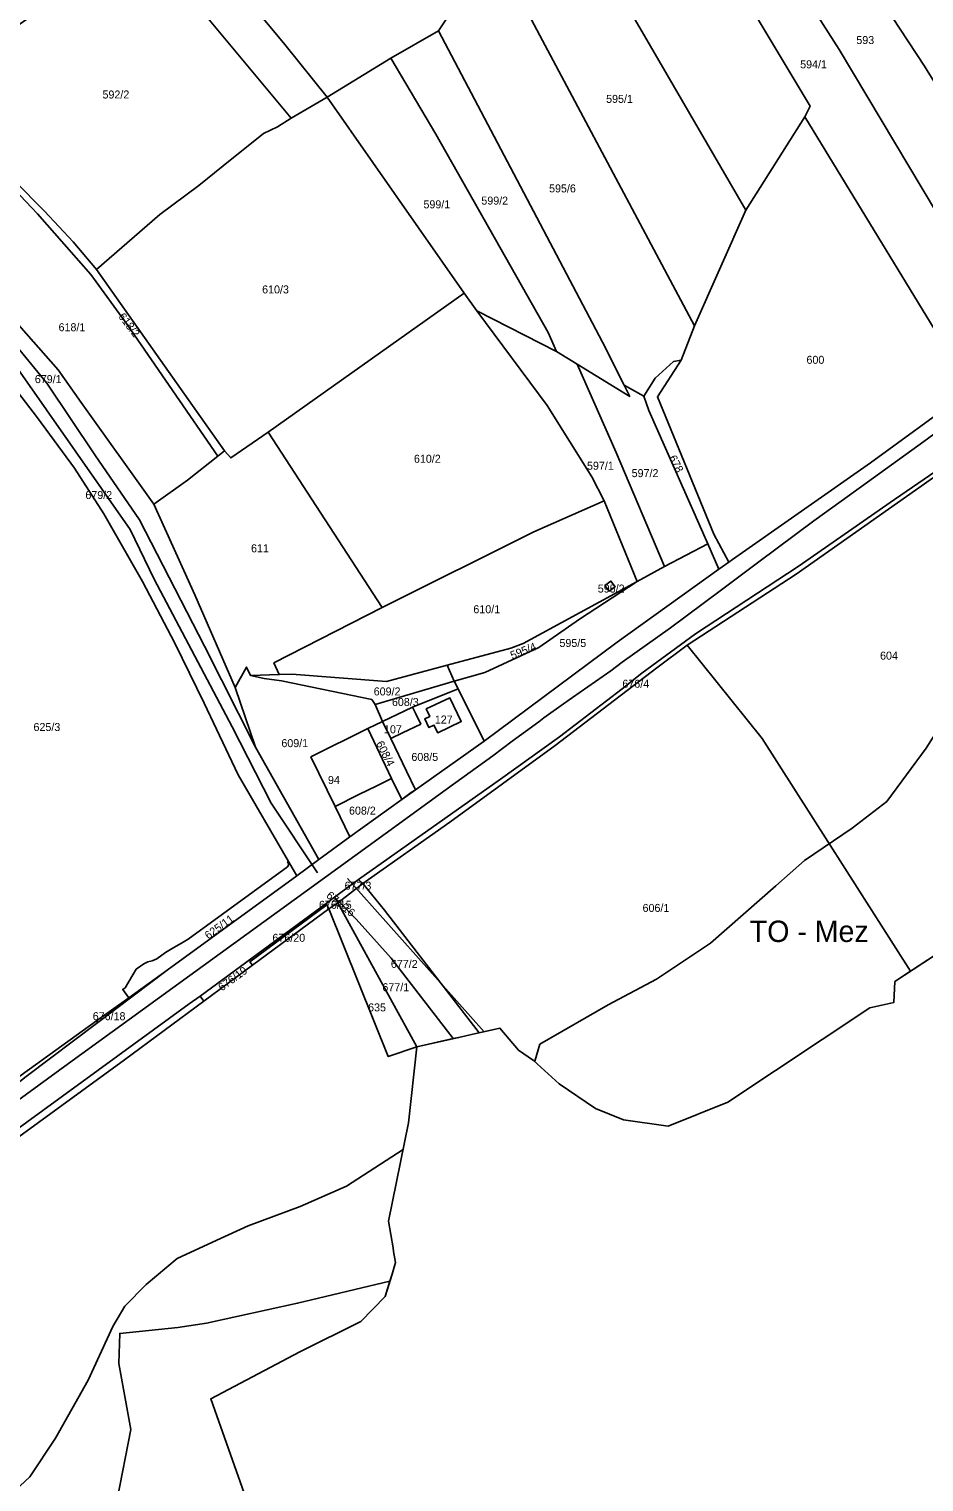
# Model space of a CAD drawing. Extents: x -629983 to -626385, y -1072828 to -1067897.
# Drawn here: x -626937 to -626601, y -1070665 to -1070120 of the extents above; entities that cross this region are included whole.
import ezdxf

# ---------------------------------------------------------------- set-up
doc = ezdxf.new("R2010")
doc.units = 0
for name, color, linetype in [('Cesty', 7, 'Continuous'), ('Parcela nároku', 7, 'Continuous'), ('Parcelní číslo', 7, 'Continuous'), ('Plocha PÚ', 7, 'Continuous'), ('Převzatý obvod_Vraclav', 7, 'Continuous'), ('Silnice ŘSD', 7, 'Continuous'), ('TO-Meze', 7, 'Continuous'), ('Vnitřní obvod_šetřený', 7, 'Continuous')]:
    doc.layers.add(name, color=color, linetype=linetype)

msp = doc.modelspace()

# ---------------------------------------------------------------- linework, layer by layer
at = {"layer": 'Cesty'}
msp.add_line((-626817.33, -1070438.91), (-626766, -1070496.38), dxfattribs=at)
msp.add_lwpolyline([(-626828.5, -1070436.77), (-626845.9, -1070410.76), (-626860.5, -1070382.13), (-626889.8, -1070326.73), (-626898.73, -1070308.1), (-626940.88, -1070247.87), (-626967.82, -1070216.35), (-627002.5, -1070175.45), (-627018.74, -1070154.18)], dxfattribs=at)
at = {"layer": 'Parcela nároku'}
for points in [[(-626565.01, -1070241.99), (-626633.02, -1070128.14), (-626719.83, -1069992.23), (-626733.49, -1069998.82), (-626733.88, -1069999.45), (-626726.84, -1070010.38), (-626700.94, -1070054), (-626643.88, -1070149.36), (-626645.81, -1070153.32), (-626583.45, -1070255.65)], [(-626704.91, -1069991.98), (-626697.64, -1069993.62), (-626679.23, -1070019.13), (-626649.68, -1070060.08), (-626600.96, -1070134.36), (-626544.85, -1070225.4), (-626565.01, -1070241.99), (-626633.02, -1070128.14), (-626719.83, -1069992.23)], [(-626745.31, -1070055.62), (-626742.55, -1070028.83), (-626737.17, -1070007.26), (-626735.75, -1070002.51), (-626733.88, -1069999.45), (-626726.84, -1070010.38), (-626700.94, -1070054), (-626643.88, -1070149.36), (-626645.81, -1070153.32), (-626667.98, -1070188.39), (-626706.82, -1070121.45)], [(-626745.31, -1070055.62), (-626706.82, -1070121.45), (-626667.98, -1070188.39), (-626687.22, -1070231.68), (-626762.51, -1070090.14)], [(-626893.72, -1070087.44), (-626880.68, -1070078.29), (-626840.71, -1070126.2), (-626824.93, -1070145.94), (-626838.37, -1070153.8), (-626878.42, -1070105.68)], [(-626967.32, -1070147.34), (-626952.24, -1070130.82), (-626954.18, -1070128.3), (-626936.23, -1070115.91), (-626914.61, -1070101.46), (-626893.72, -1070087.44), (-626878.42, -1070105.68), (-626838.37, -1070153.8), (-626843.54, -1070157.06), (-626848.75, -1070159.57), (-626863.88, -1070171.76), (-626872.99, -1070179.12), (-626887.59, -1070189.96), (-626911.42, -1070210.64), (-626920.06, -1070200.25), (-626930.91, -1070188.7), (-626953.54, -1070165.93)], [(-626783.13, -1070121.11), (-626762.51, -1070090.14), (-626687.22, -1070231.68), (-626692.19, -1070244.6), (-626695.06, -1070245.04), (-626701.93, -1070251.31), (-626706.16, -1070258.13), (-626713.56, -1070253.97), (-626721.68, -1070237.82)], [(-626783.13, -1070121.11), (-626721.68, -1070237.82), (-626713.56, -1070253.97), (-626711.45, -1070258.16), (-626731.15, -1070246.14), (-626738.96, -1070241.38), (-626742.08, -1070234.26), (-626784.1, -1070159.83), (-626801.01, -1070131.38)], [(-626824.93, -1070145.94), (-626801.01, -1070131.38), (-626784.1, -1070159.83), (-626742.08, -1070234.26), (-626738.96, -1070241.38), (-626768.81, -1070226.11), (-626773.5, -1070219.45)], [(-626911.42, -1070210.64), (-626887.59, -1070189.96), (-626872.99, -1070179.12), (-626863.88, -1070171.76), (-626848.75, -1070159.57), (-626843.54, -1070157.06), (-626838.37, -1070153.8), (-626824.93, -1070145.94), (-626773.5, -1070219.45), (-626847.06, -1070271.57), (-626861.04, -1070281.22), (-626863.34, -1070278.62)], [(-626667.98, -1070188.39), (-626645.81, -1070153.32), (-626583.45, -1070255.65), (-626621.18, -1070283.11), (-626672.89, -1070319.34), (-626674.36, -1070320.35), (-626679.92, -1070309.82), (-626701.08, -1070258.4), (-626692.19, -1070244.6), (-626687.22, -1070231.68)], [(-626933.5, -1070189.76), (-626913.47, -1070212.44), (-626899.9, -1070231.25), (-626865.83, -1070280.61), (-626877.27, -1070289.65), (-626889.89, -1070298.56), (-626917.16, -1070260.49), (-626925.75, -1070248.27), (-626942.33, -1070229.35), (-626951.35, -1070219.33), (-626956.97, -1070213.63), (-626970.02, -1070199.48), (-626980.99, -1070188.96), (-626954.95, -1070167.11)], [(-626954.95, -1070167.11), (-626953.54, -1070165.93), (-626930.91, -1070188.7), (-626920.06, -1070200.25), (-626911.42, -1070210.64), (-626863.34, -1070278.62), (-626865.83, -1070280.61), (-626899.9, -1070231.25), (-626913.47, -1070212.44), (-626933.5, -1070189.76)], [(-626970.02, -1070199.48), (-626980.99, -1070188.96), (-626994.01, -1070178.49), (-626981.68, -1070191.23), (-626957.56, -1070219.58), (-626930.04, -1070253.26), (-626911.97, -1070280.03), (-626895.22, -1070304.41), (-626870.89, -1070351.83), (-626851.72, -1070389.73), (-626859.45, -1070367.32), (-626874.57, -1070332.6), (-626889.89, -1070298.56), (-626917.16, -1070260.49), (-626925.75, -1070248.27), (-626942.33, -1070229.35), (-626951.35, -1070219.33), (-626956.97, -1070213.63)], [(-626768.81, -1070226.11), (-626742.45, -1070261.61), (-626725.71, -1070288.32), (-626721.03, -1070297.37), (-626747.47, -1070309.02), (-626804.33, -1070337.35), (-626847.06, -1070271.57), (-626773.5, -1070219.45)], [(-626768.81, -1070226.11), (-626738.96, -1070241.38), (-626731.15, -1070246.14), (-626716.58, -1070279.19), (-626698.48, -1070321.92), (-626708.66, -1070327.57), (-626721.03, -1070297.37), (-626725.71, -1070288.32), (-626742.45, -1070261.61)], [(-626737.74, -1070385.8), (-626714.25, -1070367.86), (-626706.99, -1070361.99), (-626686.8, -1070347.24), (-626648.37, -1070321.97), (-626612.24, -1070296.9), (-626554.59, -1070257.29), (-626544.27, -1070250.51), (-626525.75, -1070242.84), (-626565.23, -1070267.79), (-626569.72, -1070270.75), (-626592.12, -1070284.77), (-626649.05, -1070324.78), (-626689.95, -1070351.45), (-626701.3, -1070359.92), (-626739.42, -1070389.14), (-626778.95, -1070417.83), (-626811.59, -1070440.86), (-626813.19, -1070439.28), (-626759.89, -1070401.73)], [(-626679.92, -1070309.82), (-626674.36, -1070320.35), (-626678.05, -1070322.9), (-626682.22, -1070313.48), (-626704.29, -1070263.51), (-626706.16, -1070258.13), (-626701.93, -1070251.31), (-626695.06, -1070245.04), (-626692.19, -1070244.6), (-626701.08, -1070258.4)], [(-626711.45, -1070258.16), (-626731.15, -1070246.14), (-626716.58, -1070279.19), (-626698.48, -1070321.92), (-626682.22, -1070313.48), (-626704.29, -1070263.51), (-626706.16, -1070258.13), (-626713.56, -1070253.97)], [(-626804.33, -1070337.35), (-626847.06, -1070271.57), (-626861.04, -1070281.22), (-626863.34, -1070278.62), (-626865.83, -1070280.61), (-626877.27, -1070289.65), (-626889.89, -1070298.56), (-626874.57, -1070332.6), (-626859.45, -1070367.32), (-626855.13, -1070359.68), (-626853.65, -1070362.78), (-626842.85, -1070362.47), (-626844.85, -1070358.14)], [(-626577.75, -1070455.13), (-626606.23, -1070473.73), (-626661.77, -1070386.4), (-626689.95, -1070351.45), (-626649.05, -1070324.78), (-626592.12, -1070284.77), (-626569.72, -1070270.75), (-626565.23, -1070267.79), (-626543.99, -1070300.76), (-626555.95, -1070315.86), (-626562.44, -1070331.33), (-626552.34, -1070360.9), (-626559.95, -1070371.51), (-626574.23, -1070387.22), (-626585.54, -1070412.19), (-626574.86, -1070446.97)], [(-626747.47, -1070309.02), (-626721.03, -1070297.37), (-626708.66, -1070327.57), (-626751.38, -1070350.83), (-626756.1, -1070352.52), (-626779.89, -1070359), (-626802.7, -1070365.03), (-626838.12, -1070362.34), (-626842.85, -1070362.47), (-626844.85, -1070358.14), (-626804.33, -1070337.35)], [(-626698.48, -1070321.92), (-626682.22, -1070313.48), (-626678.05, -1070322.9), (-626716.19, -1070350.36), (-626766.03, -1070387.47), (-626775.83, -1070367.79), (-626777.24, -1070364.98), (-626765.76, -1070361.7), (-626745.51, -1070352.29), (-626730.29, -1070341.68), (-626708.66, -1070327.57)], [(-626751.38, -1070350.83), (-626708.66, -1070327.57), (-626730.29, -1070341.68), (-626745.51, -1070352.29), (-626765.76, -1070361.7), (-626777.24, -1070364.98), (-626779.89, -1070359), (-626756.1, -1070352.52)], [(-626720.8, -1070329.12), (-626718.55, -1070327.45), (-626716.97, -1070329.55), (-626719.22, -1070331.2)], [(-626716.97, -1070329.55), (-626719.22, -1070331.2), (-626720.8, -1070329.12), (-626718.55, -1070327.45)], [(-626739.42, -1070389.14), (-626701.3, -1070359.92), (-626689.95, -1070351.45), (-626661.77, -1070386.4), (-626606.23, -1070473.73), (-626612.14, -1070477.59), (-626612.43, -1070485.38), (-626621.48, -1070487.48), (-626674.71, -1070522.81), (-626697.02, -1070531.81), (-626713.76, -1070529.4), (-626724.25, -1070525.16), (-626737.94, -1070515.93), (-626747.59, -1070507.18), (-626753.23, -1070503.3), (-626760.15, -1070495.07), (-626762.86, -1070495.68), (-626767.92, -1070496.81), (-626803.43, -1070450.8), (-626811.59, -1070440.86), (-626778.95, -1070417.83)], [(-626821.95, -1070411.96), (-626831, -1070393.37), (-626809.69, -1070382.76), (-626804.1, -1070380.07), (-626806.86, -1070373.72), (-626808.21, -1070371.89), (-626842.08, -1070364.84), (-626848.57, -1070363.91), (-626853.65, -1070362.78), (-626855.13, -1070359.68), (-626859.45, -1070367.32), (-626851.72, -1070389.73), (-626828.07, -1070431.77), (-626816.4, -1070423.35)], [(-626802.7, -1070365.03), (-626838.12, -1070362.34), (-626842.85, -1070362.47), (-626853.65, -1070362.78), (-626848.57, -1070363.91), (-626842.08, -1070364.84), (-626808.21, -1070371.89), (-626806.86, -1070373.72), (-626777.24, -1070364.98), (-626779.89, -1070359)], [(-626775.83, -1070367.79), (-626777.24, -1070364.98), (-626806.86, -1070373.72), (-626804.1, -1070380.07), (-626792.87, -1070374.67)], [(-626766.03, -1070387.47), (-626775.83, -1070367.79), (-626792.87, -1070374.67), (-626791.78, -1070376.92), (-626789.81, -1070381.02), (-626796.61, -1070384.33), (-626801.02, -1070386.47), (-626795.16, -1070398.68), (-626791.82, -1070405.64)], [(-626792.87, -1070374.67), (-626791.78, -1070376.92), (-626789.81, -1070381.02), (-626796.61, -1070384.33), (-626801.02, -1070386.47), (-626804.1, -1070380.07)], [(-626774.65, -1070380.06), (-626778.91, -1070371.23), (-626787.78, -1070375.37), (-626786.43, -1070378.18), (-626788.32, -1070379.09), (-626786.75, -1070382.36), (-626784.86, -1070381.45), (-626783.47, -1070384.32)], [(-626783.47, -1070384.32), (-626774.65, -1070380.06), (-626778.91, -1070371.23), (-626787.78, -1070375.37), (-626786.43, -1070378.18), (-626788.32, -1070379.09), (-626786.75, -1070382.36), (-626784.86, -1070381.45)], [(-626801.02, -1070386.47), (-626804.1, -1070380.07), (-626809.69, -1070382.76), (-626800.73, -1070401.42), (-626796.94, -1070409.31), (-626793.4, -1070406.76), (-626791.82, -1070405.64), (-626795.16, -1070398.68)], [(-626809.69, -1070382.76), (-626800.73, -1070401.42), (-626802.58, -1070402.34), (-626806.25, -1070404.15), (-626812.97, -1070407.48), (-626821.95, -1070411.96), (-626831, -1070393.37)], [(-626812.97, -1070407.48), (-626806.25, -1070404.15), (-626802.58, -1070402.34), (-626800.73, -1070401.42), (-626796.94, -1070409.31), (-626816.4, -1070423.35), (-626821.95, -1070411.96)], [(-626839.74, -1070434.52), (-626877.03, -1070461.65), (-626879.45, -1070463.19), (-626882.41, -1070464.85), (-626885.5, -1070466.74), (-626888.8, -1070469.1), (-626890.45, -1070469.88), (-626892.16, -1070470.18), (-626893.64, -1070470.89), (-626896.48, -1070472.95), (-626900.64, -1070479.89), (-626901.54, -1070480.53), (-626899.3, -1070483.64), (-626884.9, -1070473.27), (-626836.3, -1070437.96), (-626839.45, -1070432.52), (-626839.75, -1070432.73), (-626839.33, -1070433.66)], [(-626822.11, -1070445.94), (-626813.19, -1070439.28), (-626811.59, -1070440.86), (-626820.39, -1070447.66)], [(-626769.14, -1070497.08), (-626767.92, -1070496.81), (-626803.43, -1070450.8), (-626811.59, -1070440.86), (-626820.39, -1070447.66), (-626814, -1070454.18), (-626800.88, -1070468.76), (-626777.68, -1070498.99), (-626775.03, -1070498.4), (-626772.93, -1070497.93)], [(-626825.26, -1070448.37), (-626822.11, -1070445.94), (-626820.93, -1070448.06), (-626824.28, -1070450.34), (-626825.02, -1070448.85)], [(-626820.39, -1070447.66), (-626822.11, -1070445.94), (-626820.93, -1070448.06)], [(-626825.26, -1070448.37), (-626825.02, -1070448.85), (-626853.87, -1070470.14), (-626852.88, -1070471.48), (-626871.14, -1070484.98), (-626872.57, -1070483.02)], [(-626853.87, -1070470.14), (-626825.02, -1070448.85), (-626824.28, -1070450.34), (-626852.88, -1070471.48)], [(-626791.26, -1070502.03), (-626820.93, -1070448.06), (-626824.28, -1070450.34), (-626801.98, -1070505.7)], [(-626791.26, -1070502.03), (-626777.68, -1070498.99), (-626800.88, -1070468.76), (-626814, -1070454.18), (-626820.39, -1070447.66), (-626820.93, -1070448.06)], [(-626899.3, -1070483.64), (-626911.31, -1070492.3), (-626910.89, -1070492.88), (-626884.9, -1070473.27)], [(-626876.58, -1070485.96), (-627019.19, -1070589.81), (-627068.12, -1070624.18), (-627083.76, -1070636.33), (-627083.26, -1070638.79), (-627003.66, -1070581.77), (-626900.87, -1070506.96), (-626871.14, -1070484.98), (-626872.57, -1070483.02)], [(-626911.31, -1070492.3), (-626910.89, -1070492.88), (-626937.76, -1070513.16), (-626953.96, -1070525.88), (-626965.36, -1070534.17), (-626965.53, -1070531.94), (-626942.77, -1070515.03), (-626939.59, -1070512.67)]]:
    msp.add_lwpolyline(points, close=True, dxfattribs=at)
for points in [[(-626762.51, -1070090.14), (-626783.13, -1070121.11), (-626801.01, -1070131.38), (-626824.93, -1070145.94), (-626840.71, -1070126.2), (-626880.68, -1070078.29)], [(-626948.34, -1070246.95), (-626933.51, -1070266.22), (-626919.62, -1070285.15), (-626908.57, -1070302.22), (-626894.15, -1070327.62), (-626882, -1070350.73), (-626871.05, -1070373.18), (-626858.26, -1070400.05), (-626839.45, -1070432.52), (-626836.3, -1070437.96), (-626828.07, -1070431.77), (-626851.72, -1070389.73), (-626870.89, -1070351.83), (-626895.22, -1070304.41), (-626911.97, -1070280.03), (-626930.04, -1070253.26), (-626957.56, -1070219.58)], [(-626948.34, -1070246.95), (-626933.51, -1070266.22), (-626919.62, -1070285.15), (-626908.57, -1070302.22), (-626894.15, -1070327.62), (-626882, -1070350.73), (-626871.05, -1070373.18), (-626858.26, -1070400.05), (-626839.45, -1070432.52), (-626839.75, -1070432.73), (-626839.33, -1070433.66), (-626839.74, -1070434.52), (-626877.03, -1070461.65), (-626879.45, -1070463.19), (-626882.41, -1070464.85), (-626885.5, -1070466.74), (-626888.8, -1070469.1), (-626890.45, -1070469.88), (-626892.16, -1070470.18), (-626893.64, -1070470.89), (-626896.48, -1070472.95), (-626900.64, -1070479.89), (-626901.54, -1070480.53), (-626899.3, -1070483.64), (-626911.31, -1070492.3), (-626939.59, -1070512.67)], [(-626937.76, -1070513.16), (-626910.89, -1070492.88), (-626884.9, -1070473.27), (-626836.3, -1070437.96), (-626828.07, -1070431.77), (-626816.4, -1070423.35), (-626796.94, -1070409.31), (-626793.4, -1070406.76), (-626791.82, -1070405.64), (-626766.03, -1070387.47), (-626716.19, -1070350.36), (-626678.05, -1070322.9), (-626674.36, -1070320.35), (-626672.89, -1070319.34), (-626621.18, -1070283.11), (-626583.45, -1070255.65)], [(-626554.59, -1070257.29), (-626612.24, -1070296.9), (-626648.37, -1070321.97), (-626686.8, -1070347.24), (-626706.99, -1070361.99), (-626714.25, -1070367.86), (-626737.74, -1070385.8), (-626759.89, -1070401.73), (-626813.19, -1070439.28), (-626822.11, -1070445.94), (-626825.26, -1070448.37), (-626872.57, -1070483.02), (-626876.58, -1070485.96), (-627019.19, -1070589.81)], [(-626903.66, -1070671.84), (-626898.52, -1070645.49), (-626902.96, -1070620.84), (-626902.65, -1070609.52), (-626880.83, -1070607.27), (-626870.17, -1070605.7), (-626835.98, -1070598.2), (-626801.4, -1070589.99), (-626800.59, -1070587.27), (-626799.29, -1070582.93), (-626799.99, -1070578.77), (-626800.21, -1070577.48), (-626801.9, -1070567.42), (-626794.38, -1070530.55), (-626791.26, -1070502.03), (-626801.98, -1070505.7), (-626824.28, -1070450.34), (-626852.88, -1070471.48), (-626871.14, -1070484.98), (-626900.87, -1070506.96), (-627003.66, -1070581.77), (-627083.26, -1070638.79), (-627086.98, -1070641.42), (-627161.65, -1070696.9)], [(-626855.31, -1070671.55), (-626868.57, -1070634.04), (-626835.2, -1070616.4), (-626812.27, -1070605), (-626803.11, -1070595.71), (-626801.4, -1070589.99), (-626835.98, -1070598.2), (-626870.17, -1070605.7), (-626880.83, -1070607.27), (-626902.65, -1070609.52), (-626902.96, -1070620.84), (-626898.52, -1070645.49), (-626903.66, -1070671.84)]]:
    msp.add_lwpolyline(points, dxfattribs=at)
at = {"layer": 'Plocha PÚ'}
for points in [[(-626539.4, -1070229.91), (-626544.85, -1070225.4), (-626600.96, -1070134.36), (-626649.68, -1070060.08)], [(-626855.31, -1070671.55), (-626868.57, -1070634.04), (-626835.2, -1070616.4), (-626812.27, -1070605), (-626803.11, -1070595.71), (-626801.4, -1070589.99), (-626800.59, -1070587.27), (-626799.29, -1070582.93), (-626799.99, -1070578.77), (-626800.21, -1070577.48), (-626801.9, -1070567.42), (-626794.38, -1070530.55), (-626791.26, -1070502.03), (-626777.68, -1070498.99), (-626775.03, -1070498.4), (-626772.93, -1070497.93), (-626769.14, -1070497.08), (-626767.92, -1070496.81), (-626762.86, -1070495.68), (-626760.15, -1070495.07), (-626753.23, -1070503.3), (-626747.59, -1070507.18), (-626737.94, -1070515.93), (-626724.25, -1070525.16), (-626713.76, -1070529.4), (-626697.02, -1070531.81), (-626674.71, -1070522.81), (-626621.48, -1070487.48), (-626612.43, -1070485.38), (-626612.14, -1070477.59), (-626606.23, -1070473.73), (-626577.75, -1070455.13)]]:
    msp.add_lwpolyline(points, dxfattribs=at)
msp.add_lwpolyline([(-626779.89, -1070359), (-626777.24, -1070364.98), (-626775.83, -1070367.79), (-626766.03, -1070387.47), (-626791.82, -1070405.64), (-626796.94, -1070409.31), (-626816.4, -1070423.35), (-626828.07, -1070431.77), (-626851.72, -1070389.73), (-626859.45, -1070367.32), (-626855.13, -1070359.68), (-626853.65, -1070362.78), (-626842.85, -1070362.47), (-626838.12, -1070362.34), (-626802.7, -1070365.03)], close=True, dxfattribs=at)
at = {"layer": 'Převzatý obvod_Vraclav'}
for points in [[(-626649.68, -1070060.08), (-626600.96, -1070134.36)], [(-626577.75, -1070455.13), (-626612.14, -1070477.59), (-626612.43, -1070485.38), (-626621.48, -1070487.48), (-626674.71, -1070522.81), (-626697.02, -1070531.81), (-626713.76, -1070529.4), (-626724.25, -1070525.16), (-626737.94, -1070515.93), (-626747.59, -1070507.18), (-626753.23, -1070503.3), (-626760.15, -1070495.07), (-626762.86, -1070495.68), (-626769.14, -1070497.08), (-626772.93, -1070497.93), (-626775.03, -1070498.4), (-626791.26, -1070502.03), (-626794.38, -1070530.55), (-626801.9, -1070567.42), (-626800.21, -1070577.48), (-626799.99, -1070578.77), (-626799.29, -1070582.93), (-626800.59, -1070587.27), (-626803.11, -1070595.71), (-626812.27, -1070605), (-626835.2, -1070616.4), (-626868.57, -1070634.04), (-626855.31, -1070671.55)]]:
    msp.add_lwpolyline(points, dxfattribs=at)
at = {"layer": 'Silnice ŘSD'}
for p, q in [((-626601.18, -1070275.08), (-626594.16, -1070270.02)), ((-626632.19, -1070297.42), (-626601.18, -1070275.08)), ((-626642.49, -1070304.84), (-626632.19, -1070297.42)), ((-626663.05, -1070320.22), (-626642.49, -1070304.84)), ((-626677.54, -1070331.06), (-626663.05, -1070320.22)), ((-626696.16, -1070344.98), (-626677.54, -1070331.06)), ((-626714.28, -1070357.78), (-626696.16, -1070344.98)), ((-626718.6, -1070361.03), (-626714.28, -1070357.78)), ((-626732.97, -1070371.14), (-626718.6, -1070361.03)), ((-626743.63, -1070378.76), (-626736.32, -1070373.43)), ((-626736.32, -1070373.43), (-626732.97, -1070371.14)), ((-626755.56, -1070387.43), (-626745.58, -1070380.18)), ((-626745.58, -1070380.18), (-626743.63, -1070378.76)), ((-626762.81, -1070392.9), (-626755.56, -1070387.43)), ((-626779.8, -1070405.24), (-626762.81, -1070392.9)), ((-626798.2, -1070418.6), (-626779.8, -1070405.24)), ((-626921.82, -1070508.34), (-626798.2, -1070418.6)), ((-626949.77, -1070528.63), (-626921.82, -1070508.34))]:
    msp.add_line(p, q, dxfattribs=at)
at = {"layer": 'TO-Meze'}
for points in [[(-626747.07, -1070507.5), (-626745.2, -1070501.1), (-626719.57, -1070486.34), (-626701.44, -1070476.72), (-626681.19, -1070463.17), (-626656.7, -1070441.66), (-626645.95, -1070432.22), (-626628.1, -1070420.12), (-626615.15, -1070410.08), (-626600.34, -1070390.07), (-626590.64, -1070374.66), (-626581.58, -1070353.88), (-626575.17, -1070339.17), (-626566.42, -1070320.36), (-626561.93, -1070313.68), (-626560.32, -1070310.62), (-626557.36, -1070305), (-626554.58, -1070299.71), (-626549.56, -1070292.74)], [(-627182.72, -1070759.68), (-627147.24, -1070759.68), (-627118.37, -1070760.64), (-627096.95, -1070760.23), (-627078.44, -1070757.49), (-627065.91, -1070753.59), (-627053.32, -1070747.63), (-627035.06, -1070734.43), (-627001.35, -1070711.1), (-626962.56, -1070686.31), (-626945.3, -1070671.61), (-626936.39, -1070663.34), (-626926.69, -1070648.84), (-626914.54, -1070627.1), (-626905.25, -1070606.92), (-626900.71, -1070599.26), (-626892.79, -1070591.24), (-626881.07, -1070581.37), (-626866.27, -1070574.59), (-626854.52, -1070569.21), (-626834.96, -1070561.92), (-626817.63, -1070554.31), (-626796.41, -1070540.61)]]:
    msp.add_lwpolyline(points, dxfattribs=at)
at = {"layer": 'Vnitřní obvod_šetřený'}
for p, q in [((-626855.13, -1070359.68), (-626859.45, -1070367.32)), ((-626853.65, -1070362.78), (-626855.13, -1070359.68)), ((-626779.89, -1070359), (-626802.7, -1070365.03)), ((-626777.24, -1070364.98), (-626779.89, -1070359)), ((-626842.85, -1070362.47), (-626853.65, -1070362.78)), ((-626838.12, -1070362.34), (-626842.85, -1070362.47)), ((-626802.7, -1070365.03), (-626838.12, -1070362.34)), ((-626775.83, -1070367.79), (-626777.24, -1070364.98)), ((-626859.45, -1070367.32), (-626851.72, -1070389.73)), ((-626766.03, -1070387.47), (-626775.83, -1070367.79)), ((-626851.72, -1070389.73), (-626828.07, -1070431.77)), ((-626791.82, -1070405.64), (-626766.03, -1070387.47)), ((-626796.94, -1070409.31), (-626791.82, -1070405.64)), ((-626816.4, -1070423.35), (-626796.94, -1070409.31)), ((-626828.07, -1070431.77), (-626816.4, -1070423.35))]:
    msp.add_line(p, q, dxfattribs=at)

# ---------------------------------------------------------------- texts
at = {"layer": 'Parcelní číslo'}
for s, p in [('593', (-626626.52, -1070126.07)), ('594/1', (-626647.58, -1070135.16)), ('592/2', (-626909.12, -1070146.48)), ('595/1', (-626720.32, -1070148.12)), ('595/6', (-626741.71, -1070181.69)), ('599/1', (-626788.8, -1070187.66)), ('599/2', (-626767.1, -1070186.27)), ('610/3', (-626849.28, -1070219.57)), ('618/1', (-626925.59, -1070233.75)), ('600', (-626645.21, -1070245.96)), ('679/1', (-626934.49, -1070253.2)), ('610/2', (-626792.37, -1070283.06)), ('597/1', (-626727.49, -1070285.68)), ('597/2', (-626710.75, -1070288.45)), ('679/2', (-626915.54, -1070296.65)), ('611', (-626853.44, -1070316.64)), ('595/2', (-626723.45, -1070331.74)), ('610/1', (-626770.09, -1070339.49)), ('595/5', (-626737.82, -1070352.14)), ('604', (-626617.63, -1070356.89)), ('676/4', (-626714.22, -1070367.43)), ('609/2', (-626807.45, -1070370.3)), ('608/3', (-626800.61, -1070374.27)), ('625/3', (-626934.99, -1070383.65)), ('107', (-626803.59, -1070384.5)), ('127', (-626784.54, -1070380.84)), ('609/1', (-626842.07, -1070389.69)), ('608/5', (-626793.32, -1070394.87)), ('94', (-626824.6, -1070403.5)), ('608/2', (-626816.71, -1070414.99)), ('677/3', (-626818.37, -1070443.15)), ('676/15', (-626827.97, -1070450.31)), ('606/1', (-626706.66, -1070451.48)), ('676/20', (-626845.41, -1070462.68)), ('677/2', (-626801.02, -1070472.48)), ('677/1', (-626804.2, -1070481.21)), ('676/18', (-626912.78, -1070492.08)), ('635', (-626809.55, -1070488.78))]:
    msp.add_text(s, height=3, dxfattribs=at).set_placement(p)
for s, rotation, p in [('618/2', 307.3689, (-626903.35, -1070228.29)), ('678', 296.7484, (-626696.88, -1070281.14)), ('595/4', 21.8085, (-626755.51, -1070356.85)), ('608/4', 296.9501, (-626806.66, -1070388.29)), ('676/16', 321.1155, (-626825.51, -1070445.8)), ('625/11', 36.0361, (-626869.44, -1070461.91)), ('676/19', 36.0361, (-626864.4, -1070481.34))]:
    msp.add_text(s, height=3, rotation=rotation, dxfattribs=at).set_placement(p)
at = {"layer": 'TO-Meze'}
msp.add_text('TO - Mez', height=8, dxfattribs=at).set_placement((-626666.47, -1070462.75))

doc.saveas('drawing.dxf')
